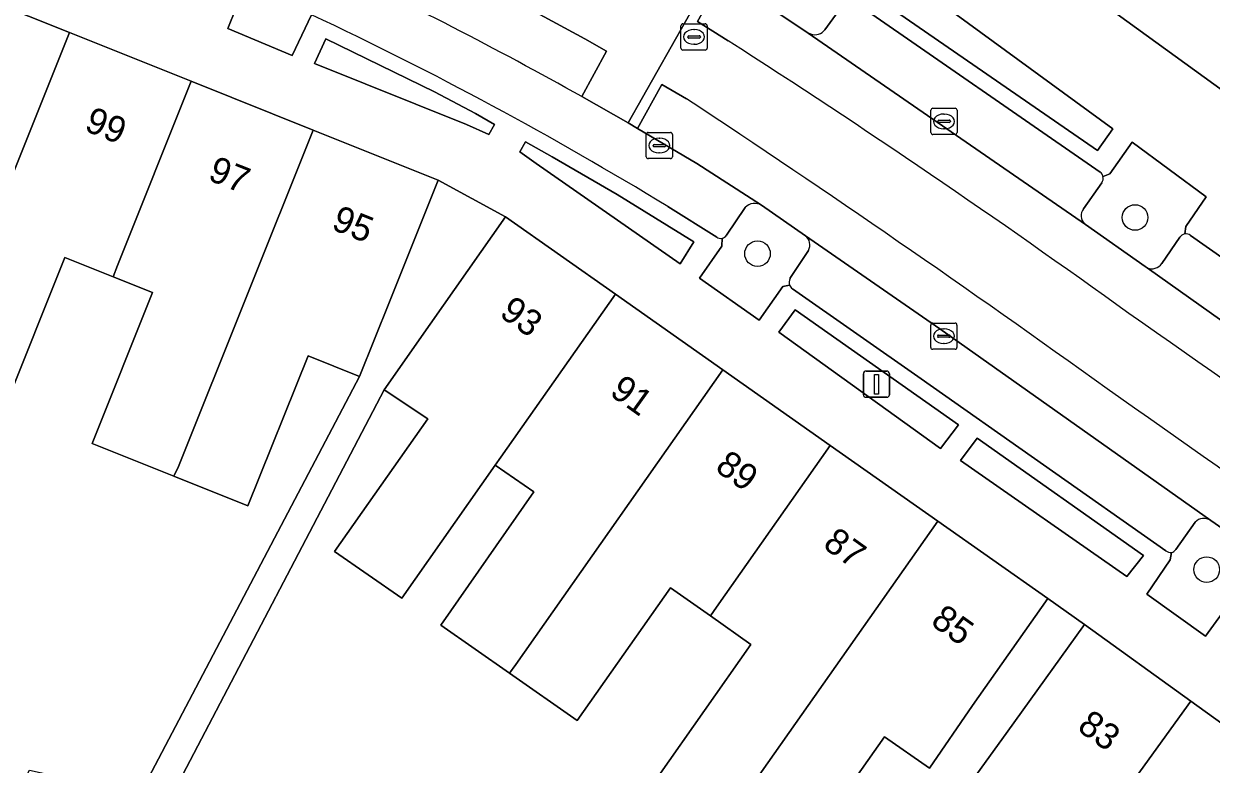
# Model space of a CAD drawing. Extents: x 159716 to 160783, y 383290 to 384031.
# Drawn here: x 160285.8 to 160331.13, y 383711.6 to 383739.87 of the extents above; entities that cross this region are included whole.
import ezdxf

# ---------------------------------------------------------------- set-up
doc = ezdxf.new("R2010")
doc.units = 0
for name, color, linetype in [('IMGEO_Boom', 7, 'Continuous'), ('IMGEO_Erf', 7, 'Continuous'), ('IMGEO_Groenvoorziening', 7, 'Continuous'), ('IMGEO_Kolk', 7, 'Continuous'), ('IMGEO_Lichtmast', 7, 'Continuous'), ('IMGEO_Pand', 7, 'Continuous'), ('IMGEO_Pand_nummerreeks', 7, 'Continuous'), ('IMGEO_Parkeervlak_open', 7, 'Continuous'), ('IMGEO_Rijbaan_lokaal_gesloten', 7, 'Continuous'), ('IMGEO_Rijbaan_lokaal_open', 7, 'Continuous'), ('IMGEO_Rioolput', 7, 'Continuous'), ('IMGEO_Voetpad_open', 7, 'Continuous')]:
    doc.layers.add(name, color=color, linetype=linetype)

msp = doc.modelspace()

# ---------------------------------------------------------------- linework, layer by layer
at = {"layer": 'IMGEO_Boom'}
for centre in [(160328.223, 383732.474), (160313.809, 383731.093), (160330.96, 383719.033)]:
    msp.add_circle(centre, 0.489, dxfattribs=at)
at = {"layer": 'IMGEO_Erf'}
for points in [[(160284.895, 383709.27), (160286.018, 383711.374), (160288.693, 383710.793), (160288.206, 383708.551), (160289.116, 383708.353), (160298.609, 383726.403), (160296.649, 383727.196), (160294.354, 383721.466), (160291.523, 383722.6), (160288.405, 383723.848), (160290.711, 383729.608), (160289.205, 383730.211), (160287.364, 383730.948), (160285.059, 383725.188)], [(160310.011, 383711.139), (160313.554, 383716.178), (160312.011, 383717.264), (160310.488, 383718.334), (160306.93, 383713.275), (160304.342, 383715.079), (160301.716, 383716.909), (160305.265, 383722.003), (160303.792, 383723.015), (160300.227, 383717.946), (160297.665, 383719.731), (160301.218, 383724.784), (160299.55, 383725.901), (160291.293, 383710.118)], [(160320.372, 383711.454), (160318.658, 383712.652), (160315.085, 383707.571)]]:
    msp.add_lwpolyline(points, dxfattribs=at)
at = {"layer": 'IMGEO_Groenvoorziening'}
for points in [[(160328.01, 383782.071), (160323.724, 383778.392), (160319.695, 383776.113), (160313.787, 383774.409), (160313.247, 383768.984), (160314.883, 383769.963), (160316.415, 383769.824), (160316.972, 383769.476), (160317.286, 383768.152), (160317.425, 383766.203), (160318.121, 383764.427), (160320.036, 383761.189), (160322.857, 383758.299), (160326.6, 383755.461), (160327.47, 383754.382), (160327.958, 383753.598), (160328.027, 383752.31), (160326.803, 383740.785), (160344.003, 383728.317), (160346.473, 383726.579), (160355.454, 383720.082), (160359.518, 383725.527), (160355.218, 383729.215), (160335.552, 383768.373)], [(160294.825, 383742.668), (160294.228, 383741.273), (160293.581, 383739.694), (160296.049, 383738.654), (160296.781, 383740.212), (160297.37, 383741.488)], [(160312.158, 383741.899), (160312.491, 383741.689), (160312.751, 383741.523), (160313.057, 383741.317), (160315.749, 383739.516), (160315.852, 383739.471)], [(160316.38, 383739.638), (160317.092, 383740.62)], [(160330.942, 383733.269), (160328.11, 383735.351), (160327.258, 383734.143), (160327, 383734.042)], [(160326.956, 383733.798), (160326.26, 383732.81)], [(160330.118, 383731.847), (160330.165, 383732.136), (160330.942, 383733.269)], [(160313.343, 383732.861), (160312.628, 383731.799)], [(160315.64, 383731.778), (160313.964, 383732.939)], [(160326.293, 383732.234), (160326.326, 383732.205), (160328.615, 383730.598), (160328.684, 383730.558)], [(160312.455, 383731.681), (160312.444, 383731.383), (160311.599, 383730.157), (160313.878, 383728.559), (160314.772, 383729.839), (160315.031, 383729.893)], [(160329.243, 383730.723), (160329.937, 383731.717)], [(160315.049, 383730.145), (160315.755, 383731.217)], [(160330.514, 383720.843), (160329.779, 383719.798)], [(160332.78, 383719.75), (160331.117, 383720.909)], [(160329.616, 383719.691), (160329.568, 383719.413), (160328.679, 383718.101), (160330.909, 383716.499), (160331.864, 383717.809), (160332.114, 383717.887)]]:
    msp.add_lwpolyline(points, dxfattribs=at)
for points in [[(160318.341, 383740.871), (160326.786, 383735.029), (160327.379, 383735.864), (160321.398, 383740.222), (160319.134, 383742.011)], [(160301.474, 383737.27), (160297.332, 383739.3), (160296.9, 383738.348), (160302.7, 383736.026), (160303.556, 383735.647), (160303.77, 383736.026), (160303.036, 383736.439)], [(160308.446, 383733.349), (160305.971, 383734.786), (160304.953, 383735.359), (160304.737, 383734.975), (160305.358, 383734.54), (160310.856, 383730.703), (160311.374, 383731.55)], [(160315.248, 383728.953), (160314.625, 383728.094), (160320.801, 383723.659), (160321.482, 383724.56)], [(160321.556, 383723.203), (160327.905, 383718.769), (160328.548, 383719.576), (160322.193, 383724.055)]]:
    msp.add_lwpolyline(points, close=True, dxfattribs=at)
for centre, radius, start, end in [((160315.995, 383739.938), 0.488, 252.9812, 322.1218), ((160326.705, 383733.969), 0.303, 325.6676, 13.888), ((160313.703, 383732.505), 0.506, 58.9992, 135.3189), ((160326.588, 383732.54), 0.425, 140.5183, 226.0397), ((160312.397, 383731.952), 0.277, 282.1163, 326.478), ((160315.359, 383731.428), 0.449, 331.9629, 51.2064), ((160330.167, 383731.588), 0.264, 100.6862, 150.6881), ((160328.871, 383730.953), 0.437, 244.66, 328.23), ((160315.31, 383730), 0.298, 150.8568, 200.972), ((160330.855, 383720.514), 0.474, 56.473, 136.0196), ((160329.57, 383719.939), 0.253, 280.5976, 325.9675)]:
    msp.add_arc(centre, radius, start, end, dxfattribs=at)
at = {"layer": 'IMGEO_Kolk'}
for p, q in [((160320.43, 383735.716), (160320.43, 383736.568)), ((160320.505, 383736.642), (160321.357, 383736.642)), ((160320.918, 383736.422), (160320.943, 383736.422)), ((160321.431, 383736.568), (160321.431, 383735.716)), ((160320.689, 383736.136), (160320.689, 383736.148)), ((160321.127, 383736.099), (160320.729, 383736.099)), ((160320.732, 383736.185), (160321.13, 383736.185)), ((160320.941, 383735.862), (160320.916, 383735.862)), ((160321.173, 383736.148), (160321.173, 383736.136)), ((160309.561, 383734.794), (160309.561, 383735.646)), ((160309.636, 383735.72), (160310.488, 383735.72)), ((160310.049, 383735.5), (160310.074, 383735.5)), ((160310.562, 383735.646), (160310.562, 383734.794)), ((160321.357, 383735.642), (160320.505, 383735.642)), ((160309.82, 383735.214), (160309.82, 383735.226)), ((160310.258, 383735.177), (160309.86, 383735.177)), ((160309.863, 383735.263), (160310.261, 383735.263)), ((160310.072, 383734.94), (160310.047, 383734.94)), ((160310.304, 383735.226), (160310.304, 383735.214)), ((160310.488, 383734.72), (160309.636, 383734.72)), ((160320.422, 383727.518), (160320.422, 383728.37)), ((160320.497, 383728.444), (160321.349, 383728.444)), ((160320.91, 383728.224), (160320.935, 383728.224)), ((160321.423, 383728.37), (160321.423, 383727.518)), ((160320.681, 383727.938), (160320.681, 383727.95)), ((160321.119, 383727.901), (160320.721, 383727.901)), ((160320.724, 383727.987), (160321.122, 383727.987)), ((160320.933, 383727.664), (160320.908, 383727.664)), ((160321.165, 383727.95), (160321.165, 383727.938)), ((160321.349, 383727.444), (160320.497, 383727.444))]:
    msp.add_line(p, q, dxfattribs=at)
for points in [[(160320.43, 383735.716), (160320.43, 383736.568)], [(160320.505, 383736.642), (160321.357, 383736.642)], [(160321.431, 383736.568), (160321.431, 383735.716)], [(160309.561, 383734.794), (160309.561, 383735.646)], [(160309.636, 383735.72), (160310.488, 383735.72)], [(160310.562, 383735.646), (160310.562, 383734.794)], [(160321.357, 383735.642), (160320.505, 383735.642)], [(160310.488, 383734.72), (160309.636, 383734.72)], [(160320.422, 383727.518), (160320.422, 383728.37)], [(160320.497, 383728.444), (160321.349, 383728.444)], [(160321.423, 383728.37), (160321.423, 383727.518)], [(160321.349, 383727.444), (160320.497, 383727.444)]]:
    msp.add_lwpolyline(points, dxfattribs=at)
for centre, radius, start, end in [((160320.507, 383736.566), 0.0765, 91.552, 178.448), ((160320.507, 383736.566), 0.0765, 91.552, 178.448), ((160321.355, 383736.566), 0.0765, 1.552, 88.448), ((160321.355, 383736.566), 0.0765, 1.552, 88.448), ((160320.729, 383736.145), 0.0403, 85.8775, 175.7526), ((160320.726, 383736.135), 0.0366, 178.938, 274.7102), ((160321.13, 383736.142), 0.043, 264.8664, 352.4533), ((160321.134, 383736.147), 0.0386, 1.7309, 96.639), ((160309.638, 383735.644), 0.0765, 91.552, 178.448), ((160309.638, 383735.644), 0.0765, 91.552, 178.448), ((160310.486, 383735.644), 0.0765, 1.552, 88.448), ((160310.486, 383735.644), 0.0765, 1.552, 88.448), ((160320.507, 383735.718), 0.0765, 181.552, 268.448), ((160320.507, 383735.718), 0.0765, 181.552, 268.448), ((160321.355, 383735.718), 0.0765, 271.552, 358.448), ((160321.355, 383735.718), 0.0765, 271.552, 358.448), ((160309.86, 383735.223), 0.0403, 85.8775, 175.7526), ((160309.857, 383735.213), 0.0366, 178.938, 274.7102), ((160310.261, 383735.22), 0.043, 264.8664, 352.4533), ((160310.265, 383735.225), 0.0386, 1.7309, 96.639), ((160309.638, 383734.796), 0.0765, 181.552, 268.448), ((160309.638, 383734.796), 0.0765, 181.552, 268.448), ((160310.486, 383734.796), 0.0765, 271.552, 358.448), ((160310.486, 383734.796), 0.0765, 271.552, 358.448), ((160320.499, 383728.368), 0.0765, 91.552, 178.448), ((160320.499, 383728.368), 0.0765, 91.552, 178.448), ((160321.347, 383728.368), 0.0765, 1.552, 88.448), ((160321.347, 383728.368), 0.0765, 1.552, 88.448), ((160320.721, 383727.947), 0.0403, 85.8775, 175.7526), ((160320.718, 383727.937), 0.0366, 178.938, 274.7102), ((160321.122, 383727.944), 0.043, 264.8664, 352.4533), ((160321.126, 383727.949), 0.0386, 1.7309, 96.639), ((160320.499, 383727.52), 0.0765, 181.552, 268.448), ((160320.499, 383727.52), 0.0765, 181.552, 268.448), ((160321.347, 383727.52), 0.0765, 271.552, 358.448), ((160321.347, 383727.52), 0.0765, 271.552, 358.448)]:
    msp.add_arc(centre, radius, start, end, dxfattribs=at)
for centre, major_axis, ratio, start_param, end_param in [((160320.917, 383736.142), (-0.387, 0.002), 0.722429, 4.712389, 7.853982), ((160320.942, 383736.142), (-0.39, 0.002), 0.717154, 1.570796, 4.712389), ((160310.048, 383735.22), (-0.387, 0.002), 0.722429, 4.712389, 7.853982), ((160310.073, 383735.22), (-0.39, 0.002), 0.717154, 1.570796, 4.712389), ((160320.909, 383727.944), (-0.387, 0.002), 0.722429, 4.712389, 7.853982), ((160320.934, 383727.944), (-0.39, 0.002), 0.717154, 1.570796, 4.712389)]:
    msp.add_ellipse(centre, major_axis=major_axis, ratio=ratio, start_param=start_param, end_param=end_param, dxfattribs=at)
at = {"layer": 'IMGEO_Lichtmast'}
for p, q in [((160317.852, 383725.71), (160317.852, 383726.51)), ((160317.852, 383726.51), (160317.852, 383725.71)), ((160317.952, 383726.61), (160318.742, 383726.61)), ((160318.742, 383726.61), (160317.952, 383726.61)), ((160318.842, 383726.51), (160318.842, 383725.71)), ((160318.842, 383725.71), (160318.842, 383726.51)), ((160318.742, 383725.61), (160317.952, 383725.61)), ((160317.952, 383725.61), (160318.742, 383725.61))]:
    msp.add_line(p, q, dxfattribs=at)
msp.add_lwpolyline([(160318.272, 383726.485), (160318.422, 383726.485), (160318.422, 383725.735), (160318.272, 383725.735), (160318.272, 383726.485)], dxfattribs=at)
for centre, start, end in [((160317.952, 383726.51), 90, 180), ((160317.952, 383726.51), 90, 180), ((160318.742, 383726.51), 0, 90), ((160318.742, 383726.51), 360, 90), ((160317.952, 383725.71), 180, 270), ((160317.952, 383725.71), 180, 270), ((160318.742, 383725.71), 270, 0), ((160318.742, 383725.71), 270, 0)]:
    msp.add_arc(centre, 0.1, start, end, dxfattribs=at)
at = {"layer": 'IMGEO_Pand'}
for points in [[(160287.536, 383739.538), (160282.77, 383741.446), (160280.912, 383736.807), (160279.777, 383733.939), (160281.38, 383733.282), (160279.095, 383727.575), (160282.257, 383726.31), (160282.342, 383726.563)], [(160292.193, 383737.673), (160287.536, 383739.538), (160282.342, 383726.563), (160282.257, 383726.31), (160285.059, 383725.188), (160287.364, 383730.948), (160289.205, 383730.211), (160289.378, 383730.644)], [(160296.849, 383735.809), (160292.193, 383737.673), (160289.378, 383730.644), (160289.205, 383730.211), (160290.711, 383729.608), (160288.405, 383723.848), (160291.523, 383722.6), (160291.706, 383722.965)], [(160299.758, 383729.261), (160301.616, 383733.9), (160296.849, 383735.809), (160291.706, 383722.965), (160291.523, 383722.6), (160294.354, 383721.466), (160296.649, 383727.196), (160298.609, 383726.403)], [(160308.383, 383729.543), (160304.183, 383732.496), (160301.306, 383728.404), (160299.55, 383725.901), (160301.218, 383724.784), (160297.665, 383719.731), (160300.227, 383717.946), (160303.792, 383723.015), (160304.012, 383723.328)], [(160312.485, 383726.658), (160308.383, 383729.543), (160304.012, 383723.328), (160303.792, 383723.015), (160305.265, 383722.003), (160301.716, 383716.909), (160304.342, 383715.079), (160304.58, 383715.417)], [(160316.588, 383723.772), (160312.485, 383726.658), (160304.58, 383715.417), (160304.342, 383715.079), (160306.93, 383713.275), (160310.488, 383718.334), (160312.011, 383717.264), (160312.247, 383717.601)], [(160320.69, 383720.887), (160316.588, 383723.772), (160312.247, 383717.601), (160312.011, 383717.264), (160313.554, 383716.178), (160310.011, 383711.139), (160312.568, 383709.341), (160312.904, 383709.816)], [(160322.011, 383713.842), (160324.889, 383717.934), (160320.69, 383720.887), (160312.904, 383709.816), (160312.568, 383709.341), (160315.085, 383707.571), (160318.658, 383712.652), (160320.372, 383711.454)], [(160330.347, 383714.018), (160326.299, 383716.94), (160323.297, 383712.781), (160321.541, 383710.348), (160323.014, 383709.283), (160319.565, 383704.507), (160322.141, 383702.647)], [(160334.536, 383710.992), (160330.347, 383714.018), (160322.141, 383702.647), (160324.92, 383700.64), (160328.279, 383705.291), (160329.688, 383704.274)]]:
    msp.add_lwpolyline(points, close=True, dxfattribs=at)
at = {"layer": 'IMGEO_Parkeervlak_open'}
for points in [[(160317.092, 383740.62), (160316.38, 383739.638)], [(160326.896, 383734.208), (160317.506, 383740.689)], [(160315.852, 383739.471), (160315.749, 383739.516), (160326.326, 383732.205), (160326.293, 383732.234)], [(160313.964, 383732.939), (160311.494, 383734.539), (160309.233, 383735.875), (160308.868, 383736.086), (160307.104, 383737.088)], [(160326.26, 383732.81), (160326.956, 383733.798)], [(160310.386, 383732.889), (160312.251, 383731.717)], [(160312.628, 383731.799), (160313.343, 383732.861)], [(160331.117, 383720.909), (160320.77, 383728.229), (160315.64, 383731.778)], [(160329.937, 383731.717), (160329.243, 383730.723)], [(160342.036, 383723.575), (160330.344, 383731.789)], [(160315.755, 383731.217), (160315.049, 383730.145)], [(160328.684, 383730.558), (160344.738, 383719.159)], [(160315.141, 383729.753), (160320.062, 383726.31), (160329.401, 383719.753)], [(160329.779, 383719.798), (160330.514, 383720.843)]]:
    msp.add_lwpolyline(points, dxfattribs=at)
for centre, radius, start, end in [((160228.864, 383597.317), 160.18, 60.76127, 64.76777), ((160236.615, 383612.133), 141.507, 58.57878, 64.8378), ((160315.995, 383739.938), 0.488, 252.9812, 322.1218), ((160326.703, 383733.971), 0.306, 13.3842, 50.7506), ((160326.705, 383733.969), 0.303, 325.6676, 13.888), ((160313.703, 383732.505), 0.506, 58.9992, 135.3189), ((160326.588, 383732.54), 0.425, 140.5183, 226.0397), ((160312.397, 383731.948), 0.273, 237.717, 282.267), ((160312.397, 383731.952), 0.277, 282.1163, 326.478), ((160315.359, 383731.428), 0.449, 331.9629, 51.2064), ((160330.167, 383731.588), 0.264, 100.6862, 150.6881), ((160330.172, 383731.586), 0.266, 49.6152, 101.5977), ((160328.871, 383730.953), 0.437, 244.66, 328.23), ((160315.31, 383730), 0.298, 150.8568, 200.972), ((160315.31, 383729.999), 0.298, 200.7948, 235.5197), ((160330.855, 383720.514), 0.474, 56.473, 136.0196), ((160329.571, 383719.94), 0.253, 227.6517, 280.1761), ((160329.57, 383719.939), 0.253, 280.5976, 325.9675)]:
    msp.add_arc(centre, radius, start, end, dxfattribs=at)
at = {"layer": 'IMGEO_Rijbaan_lokaal_gesloten'}
for points in [[(160328.684, 383730.558), (160328.615, 383730.598), (160326.326, 383732.205), (160315.749, 383739.516), (160313.057, 383741.317), (160312.751, 383741.523), (160312.491, 383741.689), (160311.519, 383739.955), (160312.688, 383739.218)], [(160307.104, 383737.088), (160308.046, 383738.827), (160307.214, 383739.298), (160304.891, 383740.558), (160302.931, 383741.581)], [(160311.096, 383737.006), (160310.152, 383737.547), (160309.233, 383735.875), (160311.494, 383734.539), (160313.964, 383732.939), (160315.64, 383731.778), (160320.77, 383728.229), (160331.117, 383720.909), (160332.78, 383719.75), (160338.887, 383715.425), (160348.457, 383708.212), (160349.593, 383709.742), (160346.979, 383711.718), (160343.871, 383714.032)], [(160344.738, 383719.159), (160328.684, 383730.558)]]:
    msp.add_lwpolyline(points, dxfattribs=at)
for centre, radius, start, end in [((160228.864, 383597.317), 160.18, 60.76127, 64.76777), ((160133.36, 383459.218), 332.504, 54.17245, 57.36215), ((160046.829, 383336.566), 479.781, 54.24726, 56.5775), ((159732.873, 382874.356), 1041.273, 54.012246, 55.143142), ((159459.428, 382489.424), 1510.597, 54.162225, 54.940338)]:
    msp.add_arc(centre, radius, start, end, dxfattribs=at)
at = {"layer": 'IMGEO_Rijbaan_lokaal_open'}
for points in [[(160302.931, 383741.581), (160304.891, 383740.558), (160307.214, 383739.298), (160308.046, 383738.827), (160307.104, 383737.088), (160308.868, 383736.086), (160312.158, 383741.899)], [(160312.688, 383739.218), (160311.519, 383739.955), (160312.491, 383741.689), (160312.158, 383741.899), (160308.868, 383736.086), (160309.233, 383735.875), (160310.152, 383737.547), (160311.096, 383737.006)]]:
    msp.add_lwpolyline(points, dxfattribs=at)
for centre, radius, start, end in [((160133.36, 383459.218), 332.504, 54.17245, 57.36215), ((160046.829, 383336.566), 479.781, 54.24726, 56.5775), ((159732.873, 382874.356), 1041.273, 54.012246, 55.143142), ((159459.428, 382489.424), 1510.597, 54.162225, 54.940338)]:
    msp.add_arc(centre, radius, start, end, dxfattribs=at)
at = {"layer": 'IMGEO_Rioolput'}
for p, q in [((160310.961, 383739.867), (160311.813, 383739.867)), ((160310.886, 383738.941), (160310.886, 383739.793)), ((160311.145, 383739.361), (160311.145, 383739.373)), ((160311.188, 383739.41), (160311.586, 383739.41)), ((160311.374, 383739.647), (160311.399, 383739.647)), ((160311.629, 383739.373), (160311.629, 383739.361)), ((160311.887, 383739.793), (160311.887, 383738.941)), ((160311.583, 383739.324), (160311.185, 383739.324)), ((160311.397, 383739.087), (160311.372, 383739.087)), ((160311.813, 383738.867), (160310.961, 383738.867))]:
    msp.add_line(p, q, dxfattribs=at)
for points in [[(160310.961, 383739.867), (160311.813, 383739.867)], [(160310.886, 383738.941), (160310.886, 383739.793)], [(160311.887, 383739.793), (160311.887, 383738.941)], [(160311.813, 383738.867), (160310.961, 383738.867)]]:
    msp.add_lwpolyline(points, dxfattribs=at)
for centre, radius, start, end in [((160310.963, 383739.791), 0.0765, 91.552, 178.448), ((160310.963, 383739.791), 0.0765, 91.552, 178.448), ((160311.811, 383739.791), 0.0765, 1.552, 88.448), ((160311.811, 383739.791), 0.0765, 1.552, 88.448), ((160311.185, 383739.37), 0.0403, 85.8775, 175.7526), ((160311.59, 383739.372), 0.0386, 1.7309, 96.639), ((160310.963, 383738.943), 0.0765, 181.552, 268.448), ((160310.963, 383738.943), 0.0765, 181.552, 268.448), ((160311.182, 383739.36), 0.0366, 178.938, 274.7102), ((160311.586, 383739.367), 0.043, 264.8664, 352.4533), ((160311.811, 383738.943), 0.0765, 271.552, 358.448), ((160311.811, 383738.943), 0.0765, 271.552, 358.448)]:
    msp.add_arc(centre, radius, start, end, dxfattribs=at)
for centre, major_axis, ratio, start_param, end_param in [((160311.373, 383739.367), (-0.387, 0.002), 0.722429, 4.712389, 7.853982), ((160311.398, 383739.367), (-0.39, 0.002), 0.717154, 1.570796, 4.712389)]:
    msp.add_ellipse(centre, major_axis=major_axis, ratio=ratio, start_param=start_param, end_param=end_param, dxfattribs=at)
at = {"layer": 'IMGEO_Voetpad_open'}
for points in [[(160296.781, 383740.212), (160296.049, 383738.654), (160293.581, 383739.694), (160294.228, 383741.273), (160288.632, 383743.445), (160289.112, 383744.853)], [(160359.5, 383714.077), (160361.009, 383716.064), (160355.454, 383720.082), (160346.473, 383726.579), (160344.003, 383728.317), (160326.803, 383740.785), (160323.8, 383742.962)], [(160282.77, 383741.446), (160287.536, 383739.538), (160292.193, 383737.673), (160296.849, 383735.809), (160301.616, 383733.9), (160304.183, 383732.496), (160308.383, 383729.543), (160312.485, 383726.658), (160316.588, 383723.772), (160320.69, 383720.887), (160324.889, 383717.934), (160326.299, 383716.94), (160330.347, 383714.018), (160334.536, 383710.992), (160338.768, 383707.937), (160343.264, 383704.691), (160348.73, 383700.744), (160348.839, 383700.762), (160353.13, 383697.593), (160353.729, 383698.409)], [(160317.506, 383740.689), (160326.896, 383734.208)], [(160327, 383734.042), (160327.258, 383734.143), (160328.11, 383735.351), (160330.942, 383733.269), (160330.165, 383732.136), (160330.118, 383731.847)], [(160291.293, 383710.118), (160299.55, 383725.901), (160301.306, 383728.404), (160304.183, 383732.496), (160301.616, 383733.9), (160299.758, 383729.261), (160298.609, 383726.403), (160289.116, 383708.353)], [(160312.251, 383731.717), (160310.386, 383732.889)], [(160315.031, 383729.893), (160314.772, 383729.839), (160313.878, 383728.559), (160311.599, 383730.157), (160312.444, 383731.383), (160312.455, 383731.681)], [(160330.344, 383731.789), (160342.036, 383723.575)], [(160329.401, 383719.753), (160320.062, 383726.31), (160315.141, 383729.753)], [(160332.114, 383717.887), (160331.864, 383717.809), (160330.909, 383716.499), (160328.679, 383718.101), (160329.568, 383719.413), (160329.616, 383719.691)], [(160321.541, 383710.348), (160323.297, 383712.781), (160326.299, 383716.94), (160324.889, 383717.934), (160322.011, 383713.842), (160320.372, 383711.454)]]:
    msp.add_lwpolyline(points, dxfattribs=at)
for points in [[(160321.398, 383740.222), (160327.379, 383735.864), (160326.786, 383735.029), (160318.341, 383740.871), (160319.134, 383742.011)], [(160297.332, 383739.3), (160301.474, 383737.27), (160303.036, 383736.439), (160303.77, 383736.026), (160303.556, 383735.647), (160302.7, 383736.026), (160296.9, 383738.348)], [(160304.737, 383734.975), (160304.953, 383735.359), (160305.971, 383734.786), (160308.446, 383733.349), (160311.374, 383731.55), (160310.856, 383730.703), (160305.358, 383734.54)], [(160315.248, 383728.953), (160321.482, 383724.56), (160320.801, 383723.659), (160314.625, 383728.094)], [(160321.556, 383723.203), (160322.193, 383724.055), (160328.548, 383719.576), (160327.905, 383718.769)]]:
    msp.add_lwpolyline(points, close=True, dxfattribs=at)
for centre, radius, start, end in [((160236.615, 383612.133), 141.507, 58.57878, 64.8378), ((160326.703, 383733.971), 0.306, 13.3842, 50.7506), ((160312.397, 383731.948), 0.273, 237.717, 282.267), ((160330.172, 383731.586), 0.266, 49.6152, 101.5977), ((160315.31, 383729.999), 0.298, 200.7948, 235.5197), ((160329.571, 383719.94), 0.253, 227.6517, 280.1761)]:
    msp.add_arc(centre, radius, start, end, dxfattribs=at)

# ---------------------------------------------------------------- texts
at = {"layer": 'IMGEO_Pand_nummerreeks'}
for s, rotation, p in [('99', 338.2391, (160288.068, 383735.804)), ('97', 338.2391, (160292.784, 383733.921)), ('95', 338.2391, (160297.5, 383732.039)), ('93', 324.4365, (160303.912, 383728.727)), ('91', 324.4365, (160308.12, 383725.718)), ('89', 324.4365, (160312.144, 383722.841)), ('87', 324.4365, (160316.26, 383719.899)), ('85', 324.4365, (160320.375, 383716.956)), ('83', 324.4365, (160325.97, 383712.929))]:
    msp.add_text(s, height=1, rotation=rotation, dxfattribs=at).set_placement(p)

doc.saveas('drawing.dxf')
